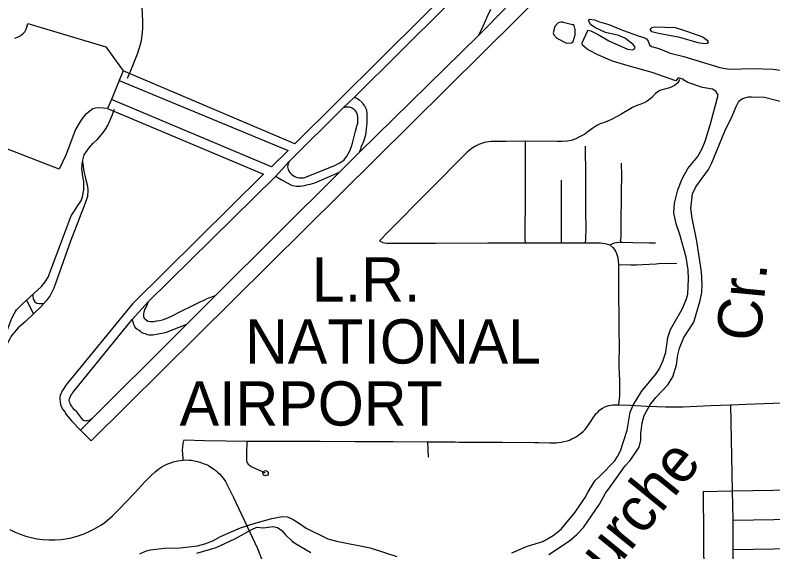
# Model space of a CAD drawing. Extents: x -19 to 366, y -4 to 359.
# Drawn here: x 158.168 to 159.537, y 189.516 to 190.486 of the extents above; entities that cross this region are included whole.
import ezdxf

# ---------------------------------------------------------------- set-up
doc = ezdxf.new("R2010")
doc.units = 0
for name, color, linetype in [('Level 33', 7, 'Continuous'), ('Level 34', 7, 'Continuous'), ('Level 35', 7, 'Continuous'), ('Level 57', 7, 'Continuous'), ('Level 60', 7, 'Continuous')]:
    doc.layers.add(name, color=color, linetype=linetype)

msp = doc.modelspace()

# ---------------------------------------------------------------- linework, layer by layer
at = {"layer": 'Level 33'}
msp.add_line((159.155, 190.0746), (159.155, 190.188), dxfattribs=at)
for points in [[(158.3873, 190.6891), (158.3976, 190.4755)], [(158.3976, 190.4755), (158.3978, 190.4611), (158.3968, 190.4499), (158.3952, 190.4393), (158.3924, 190.4285), (158.3919, 190.4269), (158.3882, 190.4156), (158.3772, 190.3883), (158.3702, 190.3717)], [(158.3469, 190.3154), (158.343, 190.3057), (158.3369, 190.2914), (158.3353, 190.2879), (158.3308, 190.2805), (158.327, 190.2747), (158.321, 190.2671), (158.3156, 190.2608), (158.3088, 190.2548)], [(158.1525, 189.9141), (158.1617, 189.9384), (158.1657, 189.9464), (158.1703, 189.9534), (158.1804, 189.9634), (158.2151, 189.9958), (158.2221, 190.0039), (158.2271, 190.0126), (158.2688, 190.1232), (158.2749, 190.1326), (158.2812, 190.1419), (158.2869, 190.1501), (158.2895, 190.1575), (158.2919, 190.1702), (158.2919, 190.1849), (158.2899, 190.1946), (158.2882, 190.2083), (158.2895, 190.2213), (158.2926, 190.2333), (158.3006, 190.2453), (158.3088, 190.2548)], [(159.0893, 190.258), (159.055, 190.2578), (159.04, 190.2577), (159.0278, 190.2575), (159.023, 190.257), (159.0195, 190.2565), (159.0161, 190.2558), (159.0126, 190.2548), (159.0093, 190.2537), (159.0051, 190.252), (159.0044, 190.2517), (158.9997, 190.2493), (158.9966, 190.2475), (158.9937, 190.2456), (158.9909, 190.2434), (158.9882, 190.2411), (158.9856, 190.2387), (158.8427, 190.0951), (158.8265, 190.0783)], [(159.0893, 190.258), (159.0897, 190.2415), (159.0896, 190.1972), (159.0895, 190.1775), (159.0897, 190.145), (159.0894, 190.1348), (159.0889, 190.1099), (159.0889, 190.0824), (159.0893, 190.0743)], [(159.1563, 190.2578), (159.1476, 190.2579), (159.0893, 190.258)], [(159.198, 190.249), (159.1983, 190.1957), (159.1985, 190.1734), (159.1985, 190.1409), (159.1986, 190.1297), (159.1989, 190.1015), (159.1985, 190.0809), (159.1981, 190.0745)], [(158.2895, 190.2213), (158.2916, 190.2039), (158.2949, 190.1909), (158.2982, 190.1768), (158.2989, 190.1688), (158.2982, 190.1581), (158.2942, 190.1461), (158.2678, 190.0773), (158.2375, 189.9923), (158.2312, 189.9796), (158.224, 189.9694), (158.215, 189.9594), (158.1865, 189.9325), (158.1731, 189.9208), (158.1663, 189.9133), (158.1607, 189.9056), (158.1572, 189.9001), (158.1549, 189.8957), (158.1539, 189.8938)], [(159.2632, 190.2187), (159.2634, 190.1953), (159.2633, 190.1671), (159.2631, 190.1501), (159.2622, 190.1195), (159.2623, 190.1074), (159.2624, 190.0847), (159.2615, 190.078), (159.2628, 190.0755)], [(158.8265, 190.0783), (158.8322, 190.0752), (158.8395, 190.0736), (158.8826, 190.0739), (158.9273, 190.074), (159.0218, 190.0742), (159.0277, 190.0742), (159.0893, 190.0743)], [(159.0893, 190.0743), (159.1548, 190.0746)], [(159.1548, 190.0746), (159.155, 190.0746)], [(159.155, 190.0746), (159.1981, 190.0745)], [(159.1981, 190.0745), (159.2257, 190.0743), (159.2297, 190.0738), (159.2334, 190.0732), (159.2428, 190.071)], [(159.2428, 190.071), (159.2513, 190.0744), (159.2547, 190.0749), (159.2628, 190.0755)], [(159.2628, 190.0755), (159.284, 190.0753), (159.3145, 190.0745), (159.3252, 190.0744)], [(159.2428, 190.071), (159.248, 190.066), (159.2503, 190.0632), (159.2526, 190.0595), (159.2547, 190.0553), (159.2561, 190.0515), (159.2571, 190.0474), (159.2577, 190.0421), (159.258, 190.0354)], [(159.258, 190.0354), (159.2584, 190.0209), (159.2584, 189.976), (159.2589, 189.9464), (159.2591, 189.9263), (159.2591, 189.9121), (159.2593, 189.8926), (159.2591, 189.8522), (159.2598, 189.8252), (159.2598, 189.7982), (159.2582, 189.7817)], [(158.1997, 189.9815), (158.1995, 189.9773), (158.2, 189.9737), (158.2016, 189.9707), (158.2035, 189.9681), (158.2068, 189.9656), (158.211, 189.9646), (158.2162, 189.9649), (158.2206, 189.9656)], [(158.1884, 189.971), (158.2007, 189.9459)], [(159.4606, 189.7819), (159.4889, 189.7832), (159.6198, 189.7875)], [(159.1803, 189.7234), (159.1841, 189.7258), (159.1888, 189.7293), (159.1944, 189.7338), (159.1981, 189.7374), (159.2013, 189.7412), (159.2043, 189.7455), (159.2085, 189.7518), (159.213, 189.7594), (159.2152, 189.7626), (159.2175, 189.7653), (159.2212, 189.7693), (159.2238, 189.7718), (159.2261, 189.7737), (159.2292, 189.7757), (159.2336, 189.778), (159.2372, 189.7795), (159.2407, 189.7806), (159.2444, 189.7814), (159.248, 189.7819), (159.2582, 189.7817)], [(159.2582, 189.7817), (159.2792, 189.7809), (159.3089, 189.7793), (159.3273, 189.7785), (159.3433, 189.778), (159.3581, 189.7779), (159.3753, 189.7783), (159.4243, 189.7805), (159.4606, 189.7819)], [(159.4606, 189.7819), (159.4635, 189.6265)], [(158.4731, 189.7182), (158.4716, 189.7147), (158.471, 189.7126), (158.4705, 189.7102), (158.4701, 189.7062), (158.4698, 189.6994), (158.4708, 189.6856), (158.4709, 189.682)], [(158.4731, 189.7182), (158.51, 189.7173), (158.587, 189.7163)], [(158.9132, 189.715), (158.9632, 189.7146), (158.9703, 189.7145), (158.9905, 189.7144), (159.0212, 189.7141), (159.0481, 189.714), (159.1066, 189.7136), (159.1139, 189.7136), (159.1341, 189.7133), (159.1454, 189.7133), (159.15, 189.7137), (159.1549, 189.7143), (159.1597, 189.7153), (159.1658, 189.7168), (159.1697, 189.7181), (159.1727, 189.7194), (159.1767, 189.7214), (159.1803, 189.7234)], [(158.6204, 189.6582), (158.596, 189.6688), (158.5944, 189.6697), (158.5928, 189.6708), (158.5914, 189.6721), (158.5901, 189.6735), (158.589, 189.675), (158.588, 189.6766), (158.5872, 189.6783), (158.5866, 189.6812), (158.5865, 189.693), (158.587, 189.7163)], [(158.587, 189.7163), (158.6655, 189.7162), (158.7191, 189.716)], [(158.7191, 189.716), (158.7825, 189.7157), (158.8509, 189.7153), (158.9132, 189.715)], [(158.9132, 189.715), (158.9141, 189.687)], [(158.1581, 189.5566), (158.1679, 189.5517), (158.1769, 189.5481), (158.1871, 189.5446), (158.1991, 189.5414), (158.2075, 189.5397), (158.2169, 189.5385), (158.2287, 189.5378), (158.2395, 189.5378), (158.2506, 189.5386), (158.2596, 189.5397), (158.2688, 189.5416), (158.2796, 189.5444), (158.2869, 189.5467), (158.2935, 189.5493), (158.3037, 189.5538), (158.31, 189.5569), (158.3151, 189.5598), (158.3237, 189.5651), (158.3296, 189.5692), (158.3349, 189.5733), (158.3437, 189.581), (158.3558, 189.5932), (158.3829, 189.6217), (158.4034, 189.6436), (158.4143, 189.6549), (158.4207, 189.6608), (158.4273, 189.6659), (158.4328, 189.6697), (158.4369, 189.672), (158.4437, 189.6752), (158.4488, 189.6772), (158.4531, 189.6786), (158.4616, 189.6806), (158.4709, 189.682)], [(158.4709, 189.682), (158.4756, 189.6821), (158.4821, 189.682), (158.4864, 189.6816), (158.4917, 189.6807), (158.497, 189.6795), (158.5035, 189.6776), (158.5078, 189.676), (158.5133, 189.6737), (158.5174, 189.6718), (158.5267, 189.6655), (158.5302, 189.6628), (158.5336, 189.6599), (158.5368, 189.6568), (158.5399, 189.6536), (158.5437, 189.6491)], [(158.5437, 189.6491), (158.5481, 189.643), (158.5533, 189.6326)], [(158.5533, 189.6326), (158.5624, 189.6145), (158.5966, 189.5416), (158.6056, 189.5221)], [(159.4115, 189.6252), (159.4635, 189.6265)], [(159.4115, 189.6252), (159.4126, 189.4666)], [(159.4635, 189.6265), (159.6875, 189.6299)], [(159.4635, 189.6265), (159.4646, 189.5734)], [(159.4646, 189.5734), (159.688, 189.5768)], [(159.4646, 189.5734), (159.4648, 189.5201)], [(158.6056, 189.5221), (158.6195, 189.4867)], [(159.4648, 189.5201), (159.4645, 189.4675)], [(159.4648, 189.5201), (159.6876, 189.5241)]]:
    msp.add_lwpolyline(points, dxfattribs=at)
msp.add_circle((158.6204, 189.6582), 0.00473, dxfattribs=at)
at = {"layer": 'Level 34'}
for points in [[(159.3685, 190.3697), (159.3673, 190.3665), (159.3653, 190.3638), (159.3595, 190.359), (159.3525, 190.3552), (159.3484, 190.3538), (159.3414, 190.3525), (159.337, 190.3512), (159.333, 190.3499), (159.3291, 190.3476), (159.3251, 190.3444), (159.3176, 190.3368), (159.3102, 190.3308), (159.3045, 190.3276), (159.2986, 190.3253), (159.2913, 190.3225), (159.2834, 190.319), (159.2645, 190.3077), (159.2546, 190.3019), (159.2457, 190.2973), (159.2373, 190.2936), (159.2322, 190.2918), (159.2293, 190.2909), (159.2266, 190.29), (159.2236, 190.2888), (159.219, 190.2866), (159.212, 190.2818), (159.2036, 190.2754), (159.1973, 190.2709), (159.1892, 190.2667), (159.1812, 190.2625), (159.1727, 190.2597), (159.1656, 190.2585), (159.1563, 190.2578)], [(159.258, 190.0354), (159.2804, 190.0346), (159.2913, 190.0345), (159.3016, 190.0352), (159.3265, 190.0363), (159.3305, 190.037), (159.3505, 190.0376), (159.3638, 190.0374)]]:
    msp.add_lwpolyline(points, dxfattribs=at)
at = {"layer": 'Level 35'}
for points in [[(159.1582, 190.4733), (159.1543, 190.4733), (159.1489, 190.4722), (159.1429, 190.4657), (159.1404, 190.4543), (159.1416, 190.4503), (159.1467, 190.4441), (159.1645, 190.4351), (159.1734, 190.4361), (159.176, 190.4383), (159.1798, 190.4505), (159.18, 190.4598), (159.1781, 190.4672), (159.1751, 190.4691)], [(159.1582, 190.4733), (159.1751, 190.4691)], [(159.4101, 190.3552), (159.3834, 190.364), (159.3766, 190.3684), (159.3754, 190.3704), (159.3663, 190.3727), (159.3618, 190.3672), (159.319, 190.3821), (159.2758, 190.3946), (159.2476, 190.4028), (159.2207, 190.4142), (159.2023, 190.4241), (159.1934, 190.4319), (159.1925, 190.4359), (159.2024, 190.4569), (159.2031, 190.4588), (159.2082, 190.4579), (159.2215, 190.4507), (159.2406, 190.4396), (159.2743, 190.4246), (159.2834, 190.4233), (159.2872, 190.4252), (159.2881, 190.428), (159.2845, 190.433), (159.2709, 190.4438), (159.2586, 190.4491), (159.2347, 190.4545), (159.2156, 190.4634), (159.2078, 190.4693), (159.2043, 190.4767), (159.2061, 190.479), (159.2149, 190.4775), (159.2236, 190.4738), (159.2408, 190.4689), (159.2622, 190.4598), (159.2938, 190.4485), (159.3041, 190.4457), (159.309, 190.443), (159.3118, 190.4392), (159.3145, 190.4326), (159.3179, 190.4295)], [(159.4039, 190.4489), (159.4113, 190.4464), (159.4186, 190.4409), (159.4202, 190.4375), (159.4186, 190.4348), (159.4131, 190.4341), (159.4022, 190.4362), (159.3692, 190.4455), (159.3304, 190.4527), (159.3186, 190.4561), (159.3162, 190.4592), (159.316, 190.4611), (159.3183, 190.4634), (159.3234, 190.4651), (159.3607, 190.4637), (159.3724, 190.4599)], [(159.3724, 190.4599), (159.4039, 190.4489)], [(159.3179, 190.4295), (159.3309, 190.4255), (159.3514, 190.4172), (159.3766, 190.4113), (159.4415, 190.3915), (159.4584, 190.3883), (159.5031, 190.3898), (159.537, 190.3884), (159.5881, 190.3817)], [(159.1095, 189.5311), (159.1212, 189.5347), (159.14, 189.5454), (159.1546, 189.5573), (159.1799, 189.5875), (159.1981, 189.6143), (159.2027, 189.6232), (159.2154, 189.6441), (159.2266, 189.6549), (159.251, 189.6802), (159.2567, 189.6882), (159.2616, 189.6986), (159.2739, 189.7362), (159.2794, 189.7683), (159.2847, 189.7812), (159.3001, 189.8057), (159.326, 189.8371), (159.3315, 189.846), (159.3382, 189.8608), (159.3435, 189.8769), (159.3477, 189.9035), (159.3524, 189.918), (159.3736, 189.9546), (159.3812, 189.973), (159.3833, 189.982), (159.385, 190.0095), (159.3842, 190.0257), (159.3803, 190.0483), (159.3691, 190.0897), (159.3625, 190.1089), (159.3585, 190.1286), (159.3595, 190.1459), (159.3652, 190.1704), (159.3731, 190.19), (159.3833, 190.2088), (159.4017, 190.2306), (159.4101, 190.246), (159.415, 190.2583), (159.4248, 190.2895), (159.4381, 190.3413), (159.434, 190.3488), (159.4279, 190.352), (159.4101, 190.3552)], [(159.2447, 189.6361), (159.2705, 189.6713), (159.2796, 189.6813), (159.2953, 189.7054), (159.2984, 189.7178), (159.2987, 189.7301), (159.3012, 189.7493), (159.3046, 189.7626), (159.315, 189.781), (159.3257, 189.7947), (159.3476, 189.8181), (159.3563, 189.8323), (159.3632, 189.8538), (159.3654, 189.8722), (159.3687, 189.8843), (159.3764, 189.9035), (159.3941, 189.9314), (159.4058, 189.97), (159.4089, 189.985), (159.4094, 189.9994), (159.4081, 190.0222), (159.3996, 190.0773), (159.3913, 190.1193), (159.3888, 190.1366), (159.3922, 190.1632), (159.3979, 190.1755), (159.4207, 190.2071), (159.4271, 190.2192), (159.4504, 190.276), (159.4637, 190.3035), (159.4709, 190.3206), (159.4758, 190.3305), (159.4821, 190.3353), (159.493, 190.3385), (159.4989, 190.3385), (159.5222, 190.3377), (159.5597, 190.3284)], [(159.1322, 189.5112), (159.1695, 189.5359), (159.1832, 189.5474), (159.1947, 189.5602), (159.2237, 189.6025), (159.2349, 189.6223), (159.2447, 189.6361)], [(158.393, 189.5123), (158.4032, 189.5172), (158.4123, 189.5198), (158.4379, 189.5225), (158.4659, 189.5234), (158.4975, 189.527), (158.5104, 189.5304), (158.5252, 189.5358), (158.539, 189.5435), (158.5752, 189.5593), (158.6032, 189.5686), (158.6315, 189.5762), (158.651, 189.58), (158.6601, 189.5792), (158.6693, 189.575), (158.6801, 189.5687), (158.6939, 189.559), (158.7331, 189.5395), (158.7485, 189.5355), (158.8093, 189.5231), (158.8576, 189.5079)], [(158.4962, 189.5135), (158.5309, 189.5242), (158.5646, 189.5395), (158.5953, 189.5566), (158.6046, 189.5604), (158.6165, 189.5595), (158.6332, 189.5617), (158.6417, 189.56), (158.6498, 189.5547), (158.6563, 189.5469), (158.6682, 189.5353), (158.6744, 189.5311), (158.7023, 189.5148)], [(159.0655, 189.5144), (159.0919, 189.526), (159.1095, 189.5311)]]:
    msp.add_lwpolyline(points, dxfattribs=at)
at = {"layer": 'Level 57'}
for p, q in [((159.0539, 190.4986), (159.0058, 190.45)), ((159.0539, 190.4986), (159.0058, 190.45)), ((158.3631, 190.3855), (158.3555, 190.3678)), ((158.3631, 190.3855), (158.3555, 190.3678)), ((158.3555, 190.3678), (158.3421, 190.3333)), ((158.3421, 190.3333), (158.3349, 190.3171)), ((158.3421, 190.3333), (158.3349, 190.3171)), ((158.7608, 190.3185), (158.7813, 190.3375)), ((158.7608, 190.3185), (158.7813, 190.3375)), ((158.7894, 190.2377), (158.7536, 190.2013)), ((158.7894, 190.2377), (158.7536, 190.2013)), ((158.6381, 190.1941), (158.6631, 190.2213)), ((158.6381, 190.1941), (158.6631, 190.2213)), ((158.5301, 189.9793), (158.4776, 189.9269)), ((158.5301, 189.9793), (158.4776, 189.9269)), ((158.3793, 189.9359), (158.4083, 189.9676)), ((158.3793, 189.9359), (158.4083, 189.9676)), ((158.2861, 189.7361), (158.3071, 189.757))]:
    msp.add_line(p, q, dxfattribs=at)
for points in [[(158.305, 189.7165), (159.2706, 190.6739), (159.2502, 190.6938)], [(158.7813, 190.3375), (159.0289, 190.5841)], [(158.9842, 190.5623), (158.6735, 190.2534), (158.3631, 190.3855)], [(159.0058, 190.45), (159.0135, 190.4663), (159.0221, 190.4855), (159.0272, 190.4969)], [(158.1669, 190.4443), (158.1692, 190.4449), (158.1718, 190.446), (158.1741, 190.4471), (158.1758, 190.4481), (158.1777, 190.4494), (158.1794, 190.4506), (158.1813, 190.4519), (158.1828, 190.4532), (158.1853, 190.4559), (158.1866, 190.458), (158.1876, 190.4604), (158.1887, 190.464), (158.1908, 190.4707), (158.3318, 190.4288), (158.3631, 190.3855)], [(159.0058, 190.45), (158.7894, 190.2377)], [(158.3555, 190.3678), (158.661, 190.2412), (158.6313, 190.2116), (158.3421, 190.3333)], [(158.7813, 190.3375), (158.7868, 190.3346), (158.7898, 190.3327), (158.7949, 190.328), (158.7963, 190.3259), (158.7989, 190.3219), (158.801, 190.3183), (158.8019, 190.3158), (158.8027, 190.3128), (158.8031, 190.3086), (158.8034, 190.3046), (158.8034, 190.3012), (158.8034, 190.2985), (158.8031, 190.2919), (158.8027, 190.285), (158.8023, 190.2812), (158.8013, 190.2731), (158.8006, 190.2674), (158.7993, 190.2632), (158.7972, 190.2579), (158.796, 190.2544), (158.7949, 190.252), (158.7928, 190.247), (158.7917, 190.244), (158.7894, 190.2377)], [(158.6631, 190.2213), (158.6616, 190.2182), (158.6608, 190.2165), (158.6604, 190.2146), (158.6602, 190.2121), (158.6606, 190.2095), (158.6612, 190.207), (158.6621, 190.2042), (158.664, 190.2013), (158.6676, 190.1979), (158.6701, 190.196), (158.6731, 190.1941), (158.6754, 190.1933), (158.678, 190.1926), (158.6805, 190.1922), (158.6847, 190.1918), (158.6886, 190.192), (158.6915, 190.1926), (158.747, 190.215), (158.751, 190.217), (158.7547, 190.2189), (158.7572, 190.2208), (158.7593, 190.2222), (158.7621, 190.2244), (158.7638, 190.2262), (158.7657, 190.2286), (158.7676, 190.2317), (158.7699, 190.2355), (158.7724, 190.2408), (158.7754, 190.2486), (158.7775, 190.2548), (158.783, 190.2761), (158.7854, 190.2852), (158.7868, 190.2905), (158.787, 190.2934), (158.7872, 190.296), (158.787, 190.2987), (158.7868, 190.3031), (158.7864, 190.3057), (158.7856, 190.3078), (158.7845, 190.3105), (158.7826, 190.313), (158.7809, 190.3149), (158.7777, 190.3175), (158.7754, 190.3187), (158.7722, 190.3196), (158.7697, 190.3198), (158.7677, 190.3198), (158.7639, 190.3194), (158.7608, 190.3185)], [(158.3349, 190.3171), (158.3204, 190.3184), (158.3131, 190.318), (158.3079, 190.3168), (158.3024, 190.3124), (158.2991, 190.3097), (158.2951, 190.3063), (158.2908, 190.3014), (158.2834, 190.2906), (158.2766, 190.2796), (158.2593, 190.2332), (158.247, 190.2074), (158.0368, 190.2892)], [(158.3349, 190.3171), (158.3349, 190.3171), (158.6165, 190.1983), (158.3797, 189.9642), (158.2624, 189.8206), (158.2595, 189.817), (158.2577, 189.8144), (158.2554, 189.8113), (158.2539, 189.809), (158.2529, 189.8069), (158.2512, 189.8039), (158.2501, 189.8016), (158.2491, 189.7984), (158.2486, 189.7959), (158.2484, 189.7937), (158.2484, 189.7914), (158.2489, 189.788), (158.2489, 189.7862), (158.2497, 189.783), (158.251, 189.7788), (158.2531, 189.7748), (158.254, 189.7733), (158.2573, 189.7691), (158.2584, 189.7667), (158.2603, 189.7638), (158.2663, 189.7562), (158.2703, 189.7524)], [(158.6631, 190.2213), (158.7608, 190.3185)], [(158.7536, 190.2013), (158.5301, 189.9793)], [(158.7536, 190.2013), (158.7085, 190.1825), (158.7002, 190.1802), (158.6943, 190.1785), (158.6901, 190.1777), (158.6869, 190.1772), (158.6829, 190.1764), (158.6795, 190.1764), (158.6765, 190.1762), (158.6725, 190.1772), (158.6699, 190.1778), (158.6667, 190.1789), (158.6614, 190.1816), (158.6574, 190.1838), (158.6532, 190.1859), (158.6483, 190.1886), (158.6381, 190.1941)], [(158.4083, 189.9676), (158.6381, 190.1941)], [(158.4083, 189.9676), (158.4064, 189.963), (158.4049, 189.9602), (158.4033, 189.9571), (158.4018, 189.9539), (158.4009, 189.9512), (158.4003, 189.9492), (158.3999, 189.9465), (158.3997, 189.9442), (158.3999, 189.9416), (158.4011, 189.9385), (158.4039, 189.9357), (158.4075, 189.9332), (158.4111, 189.9321), (158.4153, 189.9321), (158.4187, 189.9326), (158.4234, 189.9334), (158.4285, 189.9341), (158.4342, 189.9355), (158.4405, 189.9377), (158.4492, 189.9412), (158.4679, 189.9508), (158.4852, 189.9596), (158.495, 189.9643), (158.502, 189.9679), (158.5092, 189.9711), (158.516, 189.9742), (158.5301, 189.9793)], [(158.2728, 189.8048), (158.3793, 189.9359)], [(158.4776, 189.9269), (158.4386, 189.9121), (158.42, 189.9081), (158.4168, 189.9076), (158.4137, 189.9076), (158.4101, 189.9077), (158.4071, 189.9083), (158.4058, 189.9089), (158.4031, 189.9098), (158.4003, 189.9106), (158.3984, 189.9114), (158.3963, 189.9127), (158.394, 189.9144), (158.392, 189.9159), (158.3897, 189.9174), (158.3867, 189.9199), (158.3846, 189.9218), (158.384, 189.9228), (158.3833, 189.9243), (158.3817, 189.9279), (158.3814, 189.9294), (158.3793, 189.9359)], [(158.4776, 189.9269), (158.2861, 189.7361)], [(158.3071, 189.757), (158.304, 189.7547), (158.3021, 189.7537), (158.2987, 189.7526), (158.2968, 189.7526), (158.2955, 189.7524), (158.2932, 189.7528), (158.2912, 189.7537), (158.2904, 189.7543), (158.2881, 189.7572), (158.2789, 189.7689), (158.2747, 189.7729), (158.2715, 189.7767), (158.27, 189.7792), (158.2679, 189.7826), (158.2669, 189.7849), (158.266, 189.7874), (158.2656, 189.7893), (158.2656, 189.7916), (158.2664, 189.7936), (158.2671, 189.7955), (158.2684, 189.7984), (158.27, 189.8009), (158.2709, 189.8024), (158.2728, 189.8048)], [(158.2703, 189.7524), (158.2861, 189.7361)], [(158.2861, 189.7361), (158.305, 189.7165)]]:
    msp.add_lwpolyline(points, dxfattribs=at)
at = {"layer": 'Level 60'}
for points in [[(168.7902, 2.2442), (168.5607, 10.8615), (168.3304, 19.479), (168.0993, 28.0965), (167.8673, 36.7142), (167.6346, 45.3321), (167.4011, 53.95), (167.1668, 62.5681), (166.9316, 71.1863), (166.6957, 79.8047), (166.459, 88.4232), (166.2215, 97.0418), (165.9832, 105.6605), (165.7441, 114.2794), (165.5043, 122.8984), (165.2636, 131.5176), (165.0221, 140.1368), (164.7799, 148.7563), (164.5369, 157.3758), (164.2931, 165.9955), (164.0485, 174.6153), (163.8031, 183.2352), (163.5569, 191.8553), (163.31, 200.4755), (163.0623, 209.0959), (162.8138, 217.7164), (162.5645, 226.337), (162.3145, 234.9577), (162.0637, 243.5786), (161.8121, 252.1997), (161.5597, 260.8208), (161.3066, 269.4421), (161.0527, 278.0636), (160.798, 286.6851), (160.5426, 295.3068), (160.2864, 303.9287), (160.0294, 312.5507), (159.7717, 321.1728), (159.5132, 329.7951), (159.2539, 338.4175), (158.9939, 347.04)], [(0, 189.5162), (7.1121, 189.5206), (14.2243, 189.5339), (21.3364, 189.556), (28.4484, 189.5869), (35.5605, 189.6267), (42.6725, 189.6754), (49.7844, 189.7329), (56.8962, 189.7992), (64.0079, 189.8744), (71.1196, 189.9584), (78.2311, 190.0512), (85.3425, 190.1529), (92.4538, 190.2635), (99.5649, 190.3829), (106.6759, 190.5111), (113.7867, 190.6482), (120.8974, 190.7941), (128.0078, 190.9489), (135.1181, 191.1125), (142.2282, 191.2849), (149.338, 191.4662), (156.4476, 191.6563), (163.5569, 191.8553), (170.666, 192.0631), (177.7749, 192.2798), (184.8835, 192.5053), (191.9917, 192.7396), (199.0997, 192.9828), (206.2074, 193.2348), (213.3147, 193.4956), (220.4218, 193.7653), (227.5285, 194.0438), (234.6348, 194.3312), (241.7408, 194.6274), (248.8464, 194.9324), (255.9516, 195.2463), (263.0564, 195.569), (270.1608, 195.9005), (277.2648, 196.2409), (284.3683, 196.5901), (291.4715, 196.9481), (298.5741, 197.315), (305.6763, 197.6907), (312.7781, 198.0753), (319.8793, 198.4686), (326.9801, 198.8708), (334.0804, 199.2818), (341.1801, 199.7017)], [(0, 180.8999), (7.1228, 180.9044), (14.2457, 180.9176), (21.3685, 180.9397), (28.4912, 180.9706), (35.614, 181.0103), (42.7366, 181.0589), (49.8592, 181.1163), (56.9818, 181.1825), (64.1042, 181.2575), (71.2266, 181.3414), (78.3488, 181.4341), (85.4709, 181.5357), (92.5929, 181.646), (99.7147, 181.7652), (106.8364, 181.8933), (113.9579, 182.0301), (121.0793, 182.1758), (128.2005, 182.3303), (135.3214, 182.4936), (142.4422, 182.6658), (149.5627, 182.8468), (156.683, 183.0366), (163.8031, 183.2352), (170.9229, 183.4427), (178.0425, 183.659), (185.1617, 183.8841), (192.2807, 184.1181), (199.3994, 184.3608), (206.5178, 184.6124), (213.6359, 184.8728), (220.7537, 185.1421), (227.8711, 185.4201), (234.9881, 185.707), (242.1048, 186.0027), (249.2212, 186.3073), (256.3371, 186.6206), (263.4526, 186.9428), (270.5678, 187.2738), (277.6825, 187.6136), (284.7968, 187.9622), (291.9107, 188.3197), (299.0241, 188.6859), (306.1371, 189.061), (313.2495, 189.4449), (320.3615, 189.8377), (327.4731, 190.2392), (334.5841, 190.6495), (341.6946, 191.0687)]]:
    msp.add_spline(points, degree=3, dxfattribs=at)

# ---------------------------------------------------------------- texts
at = {"layer": 'Level 35'}
for s, rotation, p in [('Cr.', 84.5911, (159.5143, 189.8946)), ('Fourche', 50.8854, (159.1629, 189.3726))]:
    msp.add_text(s, height=0.08, rotation=rotation, dxfattribs=at).set_placement(p)
at = {"layer": 'Level 57'}
for s, p in [('L.R.', (158.704, 189.9683)), ('NATIONAL', (158.5833, 189.8563)), ('AIRPORT', (158.465, 189.7442))]:
    msp.add_text(s, height=0.08, dxfattribs=at).set_placement(p)

doc.saveas('drawing.dxf')
